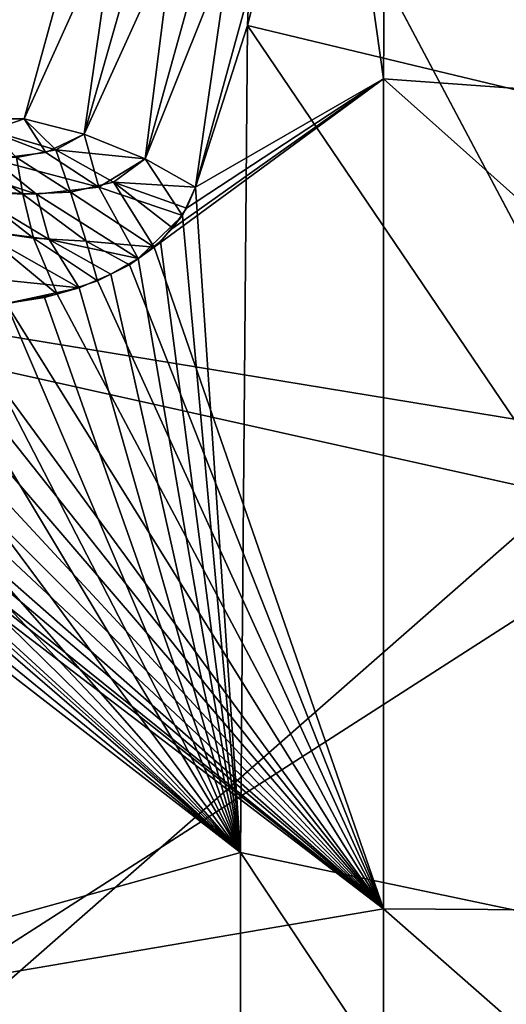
# Model space of a CAD drawing. Header units: metres. Extents: x -150 to 146, y -127 to 82.
# Tile 324 of 382: x 128.944 to 129.682, y 9.254 to 10.746. Entities that reach past the tile are written whole.
import ezdxf

# ---------------------------------------------------------------- set-up
doc = ezdxf.new("R2010")
doc.units = ezdxf.units.M
doc.layers.add('solid_ELLA_AP_WANNE_SW0001', color=7, linetype='CONTINUOUS')

msp = doc.modelspace()

# ---------------------------------------------------------------- linework, layer by layer
at = {"layer": 'solid_ELLA_AP_WANNE_SW0001'}
for points in [[(128, 14.283573, 10.619483), (129.149536, 11.319825, 13.554854), (128, 10.619483, 14.283573)], [(128, 10.619483, -14.283573), (129.149536, 13.554847, -11.319833), (128, 14.283573, -10.619483)], [(128, 10.619483, -14.283573), (129.250656, 12.810477, -12.061707), (129.149536, 13.554847, -11.319833)], [(128, 10.619483, -14.283573), (129.250656, 12.061693, -12.810491), (129.250656, 12.810477, -12.061707)], [(128, 10.619483, -14.283573), (129.149536, 11.319822, -13.554857), (129.250656, 12.061693, -12.810491)], [(129.414352, 11.234142, 13.522993), (129.517883, 11.993929, 12.760653), (130.281006, 10.499834, 13.348093)], [(129.517883, 11.993929, 12.760653), (130.281006, 11.642874, 12.363721), (130.281006, 10.499834, 13.348093)], [(129.227432, 11.318132, -16.529861), (128, 10.418754, -17.861029), (128, 11.860231, -16.938173)], [(129.270309, 11.2372, 16.555685), (128, 11.860231, 16.938173), (128, 10.418757, 17.861027)], [(129.414352, 11.234142, -13.522993), (129.495316, 10.656533, -13.915791), (129.504059, 11.827152, -12.927769)], [(129.504059, 11.827152, -12.927769), (129.495316, 10.656533, -13.915791), (130.91626, 10.554086, -12.685899)], [(129.504059, 11.827152, -12.927769), (130.91626, 10.554086, -12.685899), (130.91626, 11.635584, -11.701878)], [(129.866211, 10.11272, -16.859011), (129.227432, 11.318132, -16.529861), (130.720001, 11.484878, -15.279976)], [(129.149536, 11.319825, 13.554854), (128.950668, 10.596016, 14.283573), (128, 10.619483, 14.283573)], [(128, 10.619483, -14.283573), (128.475342, 10.60775, -14.283573), (129.149536, 11.319822, -13.554857)], [(129.866211, 10.11272, -16.859011), (128, 10.418754, -17.861029), (129.227432, 11.318132, -16.529861)], [(128.475342, 10.60775, -14.283573), (128.950668, 10.596016, -14.283573), (129.149536, 11.319822, -13.554857)], [(129.149536, 11.319825, 13.554854), (129.041916, 10.57284, 14.291862), (128.950668, 10.596016, 14.283573)], [(129.216751, 11.183941, -13.676446), (129.149536, 11.319822, -13.554857), (128.950668, 10.596016, -14.283573)], [(129.149536, 11.319825, 13.554854), (129.216751, 11.183941, 13.676446), (129.041916, 10.57284, 14.291862)], [(129.270309, 11.2372, 16.555685), (128, 10.418757, 17.861027), (129.931824, 9.988898, 16.886217)], [(129.270309, 11.2372, 16.555685), (129.931824, 9.988898, 16.886217), (131.04213, 10.876986, 15.450768)], [(129.134048, 10.535714, -14.286626), (129.210571, 10.492333, -14.269832), (129.414352, 11.234142, -13.522993)], [(129.305939, 11.153913, -13.666774), (129.134048, 10.535714, -14.286626), (129.414352, 11.234142, -13.522993)], [(129.414352, 11.234142, -13.522993), (129.210571, 10.492333, -14.269832), (129.495316, 10.656533, -13.915791)], [(129.289536, 10.73768, 14.022531), (129.414352, 11.234142, 13.522993), (130.281006, 10.499834, 13.348093)], [(129.305939, 11.153914, 13.666774), (129.414352, 11.234142, 13.522993), (129.289536, 10.73768, 14.022531)], [(129.041916, 10.57284, -14.291863), (129.216751, 11.183941, -13.676446), (128.950668, 10.596016, -14.283573)], [(129.216751, 11.183941, 13.676446), (129.134064, 10.535708, 14.286624), (129.041916, 10.57284, 14.291862)], [(129.305939, 11.153913, -13.666774), (129.216751, 11.183941, -13.676446), (129.041916, 10.57284, -14.291863)], [(129.305939, 11.153914, 13.666774), (129.134064, 10.535708, 14.286624), (129.216751, 11.183941, 13.676446)], [(129.305939, 11.153913, -13.666774), (129.041916, 10.57284, -14.291863), (129.134048, 10.535714, -14.286626)], [(129.305939, 11.153914, 13.666774), (129.210571, 10.492333, 14.269832), (129.134064, 10.535708, 14.286624)], [(129.305939, 11.153914, 13.666774), (129.289536, 10.73768, 14.022531), (129.210571, 10.492333, 14.269832)], [(129.210571, 10.492333, 14.269832), (129.289536, 10.73768, 14.022531), (129.27887, 9.484245, 14.907059)], [(129.27887, 9.484245, 14.907059), (129.289536, 10.73768, 14.022531), (130.281006, 9.273477, 14.227464)], [(129.289536, 10.73768, 14.022531), (130.281006, 10.499834, 13.348093), (130.281006, 9.273477, 14.227464)], [(129.147797, 10.401524, -14.385329), (129.495316, 9.399036, -14.794224), (129.495316, 10.656533, -13.915791)], [(129.176117, 10.430456, -14.342199), (129.147797, 10.401524, -14.385329), (129.495316, 10.656533, -13.915791)], [(129.196671, 10.460832, -14.303892), (129.176117, 10.430456, -14.342199), (129.495316, 10.656533, -13.915791)], [(129.210571, 10.492333, -14.269832), (129.196671, 10.460832, -14.303892), (129.495316, 10.656533, -13.915791)], [(129.495316, 10.656533, -13.915791), (130.91626, 9.389729, -13.570326), (130.91626, 10.554086, -12.685899)], [(129.495316, 10.656533, -13.915791), (129.495316, 9.399036, -14.794224), (130.91626, 9.389729, -13.570326)], [(128.950668, 10.596016, 14.283573), (128.897812, 10.577991, 14.307323), (128, 10.619483, 14.283573)], [(128, 10.585168, -14.33679), (128.950668, 10.596016, -14.283573), (128.475342, 10.60775, -14.283573)], [(128, 10.585168, -14.33679), (128.899124, 10.578269, -14.306851), (128.950668, 10.596016, -14.283573)], [(128.983948, 10.544984, 14.337327), (128.897812, 10.577991, 14.307323), (128.950668, 10.596016, 14.283573)], [(128.998703, 10.549165, -14.328098), (128.950668, 10.596016, -14.283573), (128.899124, 10.578269, -14.306851)], [(128.983948, 10.544984, 14.337327), (128.950668, 10.596016, 14.283573), (129.041916, 10.57284, 14.291862)], [(128.998703, 10.549165, -14.328098), (129.041916, 10.57284, -14.291863), (128.950668, 10.596016, -14.283573)], [(128.903137, 10.534731, 14.376152), (128.897812, 10.577991, 14.307323), (128.983948, 10.544984, 14.337327)], [(128.939301, 10.537507, -14.360549), (128.998703, 10.549165, -14.328098), (128.899124, 10.578269, -14.306851)], [(128.983948, 10.544984, 14.337327), (129.041916, 10.57284, 14.291862), (129.064087, 10.492788, 14.361857)], [(128.998703, 10.549165, -14.328098), (129.134048, 10.535714, -14.286626), (129.041916, 10.57284, -14.291863)], [(129.041916, 10.57284, 14.291862), (129.134064, 10.535708, 14.286624), (129.064087, 10.492788, 14.361857)], [(129.021286, 10.484801, -14.392473), (128.998703, 10.549165, -14.328098), (128.939301, 10.537507, -14.360549)], [(129.086136, 10.500283, -14.343043), (129.134048, 10.535714, -14.286626), (128.998703, 10.549165, -14.328098)], [(129.021286, 10.484801, -14.392473), (129.086136, 10.500283, -14.343043), (128.998703, 10.549165, -14.328098)], [(128.811996, 10.534465, 14.407972), (128.903137, 10.534731, 14.376152), (128.969376, 10.481817, 14.422959)], [(128.811996, 10.534465, 14.407972), (128.969376, 10.481817, 14.422959), (128.866409, 10.487163, 14.470341)], [(128.948914, 10.481951, -14.433538), (128.939301, 10.537507, -14.360549), (128.871124, 10.533796, -14.388309)], [(128.873123, 10.486527, -14.467631), (128.948914, 10.481951, -14.433538), (128.871124, 10.533796, -14.388309)], [(128.903137, 10.534731, 14.376152), (128.983948, 10.544984, 14.337327), (129.064087, 10.492788, 14.361857)], [(128.903137, 10.534731, 14.376152), (129.064087, 10.492788, 14.361857), (128.969376, 10.481817, 14.422959)], [(128.948914, 10.481951, -14.433538), (129.021286, 10.484801, -14.392473), (128.939301, 10.537507, -14.360549)], [(129.064087, 10.492788, 14.361857), (129.134064, 10.535708, 14.286624), (129.190964, 10.449377, 14.316755)], [(129.086136, 10.500283, -14.343043), (129.210571, 10.492333, -14.269832), (129.134048, 10.535714, -14.286626)], [(129.134064, 10.535708, 14.286624), (129.210571, 10.492333, 14.269832), (129.190964, 10.449377, 14.316755)], [(128.969376, 10.481817, 14.422959), (129.064087, 10.492788, 14.361857), (129.123688, 10.384276, 14.416542)], [(129.147797, 10.401524, -14.385329), (129.086136, 10.500283, -14.343043), (129.021286, 10.484801, -14.392473)], [(129.064087, 10.492788, 14.361857), (129.190964, 10.449377, 14.316755), (129.123688, 10.384276, 14.416542)], [(129.086136, 10.500283, -14.343043), (129.176117, 10.430456, -14.342199), (129.196671, 10.460832, -14.303892)], [(129.147797, 10.401524, -14.385329), (129.176117, 10.430456, -14.342199), (129.086136, 10.500283, -14.343043)], [(129.086136, 10.500283, -14.343043), (129.196671, 10.460832, -14.303892), (129.210571, 10.492333, -14.269832)], [(129.190964, 10.449377, 14.316755), (129.210571, 10.492333, 14.269832), (129.27887, 9.484245, 14.907059)], [(128, 10.475092, 15.160449), (128.106827, 10.440709, 15.112749), (129.27887, 9.484245, 14.907059)], [(128, 9.128259, 16.007551), (128, 10.475092, 15.160449), (129.27887, 9.484245, 14.907059)], [(128.866409, 10.487163, 14.470341), (128.988998, 10.413079, 14.487984), (128.878708, 10.427937, 14.545194)], [(128.866409, 10.487163, 14.470341), (128.969376, 10.481817, 14.422959), (128.988998, 10.413079, 14.487984)], [(128.96492, 10.415335, -14.501802), (128.948914, 10.481951, -14.433538), (128.873123, 10.486527, -14.467631)], [(128.884109, 10.426977, -14.542716), (128.96492, 10.415335, -14.501802), (128.873123, 10.486527, -14.467631)], [(129.044724, 10.410896, -14.452391), (129.021286, 10.484801, -14.392473), (128.948914, 10.481951, -14.433538)], [(128.96492, 10.415335, -14.501802), (129.044724, 10.410896, -14.452391), (128.948914, 10.481951, -14.433538)], [(128.969376, 10.481817, 14.422959), (129.123688, 10.384276, 14.416542), (128.988998, 10.413079, 14.487984)], [(129.044724, 10.410896, -14.452391), (129.147797, 10.401524, -14.385329), (129.021286, 10.484801, -14.392473)], [(129.123688, 10.384276, 14.416542), (129.190964, 10.449377, 14.316755), (129.157486, 10.410163, 14.371514)], [(129.157486, 10.410163, 14.371514), (129.190964, 10.449377, 14.316755), (129.27887, 9.484245, 14.907059)], [(128.106827, 10.440709, 15.112749), (128.206573, 10.409479, 15.066712), (129.27887, 9.484245, 14.907059)], [(128.15007, 10.426827, -15.093132), (128, 9.144163, -15.99847), (129.495316, 9.399036, -14.794224)], [(128.660004, 9.172401, 18.157751), (129.931824, 9.988898, 16.886217), (128, 10.418757, 17.861027)], [(128.702164, 9.092844, -18.172794), (128, 10.418754, -17.861029), (129.866211, 10.11272, -16.859011)], [(128.219574, 10.405433, -15.060632), (128.15007, 10.426827, -15.093132), (129.495316, 9.399036, -14.794224)], [(128.878708, 10.427937, 14.545194), (129.034225, 10.340199, 14.517068), (128.891281, 10.354763, 14.611735)], [(128.878708, 10.427937, 14.545194), (128.988998, 10.413079, 14.487984), (129.034225, 10.340199, 14.517068)], [(128.884109, 10.426977, -14.542716), (129.0009, 10.33065, -14.549281), (128.96492, 10.415335, -14.501802)], [(128.923935, 10.315702, -14.618095), (129.0009, 10.33065, -14.549281), (128.884109, 10.426977, -14.542716)], [(128.96492, 10.415335, -14.501802), (129.0009, 10.33065, -14.549281), (129.062256, 10.350727, -14.488062)], [(128.96492, 10.415335, -14.501802), (129.062256, 10.350727, -14.488062), (129.044724, 10.410896, -14.452391)], [(128.206573, 10.409479, 15.066712), (128.26004, 10.393214, 15.041349), (129.27887, 9.484245, 14.907059)], [(128.259125, 10.393648, -15.041683), (128.219574, 10.405433, -15.060632), (129.495316, 9.399036, -14.794224)], [(128.988998, 10.413079, 14.487984), (129.082153, 10.360683, 14.465631), (129.034225, 10.340199, 14.517068)], [(128.988998, 10.413079, 14.487984), (129.123688, 10.384276, 14.416542), (129.082153, 10.360683, 14.465631)], [(129.044724, 10.410896, -14.452391), (129.062256, 10.350727, -14.488062), (129.110382, 10.374638, -14.433798)], [(129.044724, 10.410896, -14.452391), (129.110382, 10.374638, -14.433798), (129.147797, 10.401524, -14.385329)], [(129.147797, 10.401524, -14.385329), (129.110382, 10.374638, -14.433798), (129.495316, 9.399036, -14.794224)], [(129.123688, 10.384276, 14.416542), (129.157486, 10.410163, 14.371514), (129.27887, 9.484245, 14.907059)], [(128.348419, 10.369635, -14.996593), (128.259125, 10.393648, -15.041683), (129.495316, 9.399036, -14.794224)], [(128.26004, 10.393214, 15.041349), (128.299301, 10.382054, 15.022026), (129.27887, 9.484245, 14.907059)], [(128.299301, 10.382054, 15.022026), (128.38504, 10.360928, 14.97711), (129.27887, 9.484245, 14.907059)], [(128.408173, 10.355835, -14.964458), (128.348419, 10.369635, -14.996593), (129.495316, 9.399036, -14.794224)], [(129.110382, 10.374638, -14.433798), (129.062256, 10.350727, -14.488062), (129.495316, 9.399036, -14.794224)], [(129.082153, 10.360683, 14.465631), (129.123688, 10.384276, 14.416542), (129.27887, 9.484245, 14.907059)], [(128.38504, 10.360928, 14.97711), (128.463928, 10.34415, 14.933357), (129.27887, 9.484245, 14.907059)], [(128.492844, 10.338666, -14.916718), (128.408173, 10.355835, -14.964458), (129.495316, 9.399036, -14.794224)], [(128.891281, 10.354763, 14.611735), (129.034225, 10.340199, 14.517068), (128.923447, 10.316112, 14.618179)], [(129.034225, 10.340199, 14.517068), (129.082153, 10.360683, 14.465631), (129.27887, 9.484245, 14.907059)], [(128.463928, 10.34415, 14.933357), (128.536133, 10.331162, 14.891183), (129.27887, 9.484245, 14.907059)], [(128.923447, 10.316112, 14.618179), (129.034225, 10.340199, 14.517068), (128.981857, 10.325557, 14.56737)], [(128.981857, 10.325557, 14.56737), (129.034225, 10.340199, 14.517068), (129.27887, 9.484245, 14.907059)], [(129.062256, 10.350727, -14.488062), (129.0009, 10.33065, -14.549281), (129.495316, 9.399036, -14.794224)], [(128.571701, 10.325626, -14.869621), (128.492844, 10.338666, -14.916718), (129.495316, 9.399036, -14.794224)], [(128.536133, 10.331162, 14.891183), (128.661667, 10.31478, 14.812371), (129.27887, 9.484245, 14.907059)], [(128.645004, 10.316451, -14.823276), (128.571701, 10.325626, -14.869621), (129.495316, 9.399036, -14.794224)], [(128.923447, 10.316112, 14.618179), (128.981857, 10.325557, 14.56737), (129.27887, 9.484245, 14.907059)], [(129.0009, 10.33065, -14.549281), (128.923935, 10.315702, -14.618095), (129.495316, 9.399036, -14.794224)], [(128.712555, 10.310716, -14.77821), (128.645004, 10.316451, -14.823276), (129.495316, 9.399036, -14.794224)], [(128.661667, 10.31478, 14.812371), (128.783463, 10.307764, 14.728264), (129.27887, 9.484245, 14.907059)], [(128.774139, 10.308115, -14.734894), (128.712555, 10.310716, -14.77821), (129.495316, 9.399036, -14.794224)], [(128.923935, 10.315702, -14.618095), (128.829605, 10.308365, -14.693722), (129.495316, 9.399036, -14.794224)], [(128.852539, 10.309241, 14.676068), (128.923447, 10.316112, 14.618179), (129.27887, 9.484245, 14.907059)], [(128.829605, 10.308365, -14.693722), (128.774139, 10.308115, -14.734894), (129.495316, 9.399036, -14.794224)], [(128.783463, 10.307764, 14.728264), (128.852539, 10.309241, 14.676068), (129.27887, 9.484245, 14.907059)], [(128.702164, 9.092844, -18.172794), (129.866211, 10.11272, -16.859011), (130.515442, 8.8876, -17.075771)], [(128.660004, 9.172401, 18.157751), (130.604034, 8.720412, 17.09642), (129.931824, 9.988898, 16.886217)], [(128, 9.128259, 16.007551), (129.27887, 9.484245, 14.907059), (129.27887, 8.15037, 15.676185)], [(129.27887, 9.484245, 14.907059), (130.281006, 9.273477, 14.227464), (130.281006, 7.974272, 14.994302)], [(129.27887, 8.15037, 15.676185), (129.27887, 9.484245, 14.907059), (130.281006, 7.974272, 14.994302)], [(128, 9.144163, -15.99847), (129.495316, 8.069551, -15.559347), (129.495316, 9.399036, -14.794224)], [(129.495316, 9.399036, -14.794224), (130.91626, 8.151656, -14.348214), (130.91626, 9.389729, -13.570326)], [(129.495316, 9.399036, -14.794224), (129.495316, 8.069551, -15.559347), (130.91626, 8.151656, -14.348214)]]:
    msp.add_3dface(points, dxfattribs=at)

doc.saveas('drawing.dxf')
